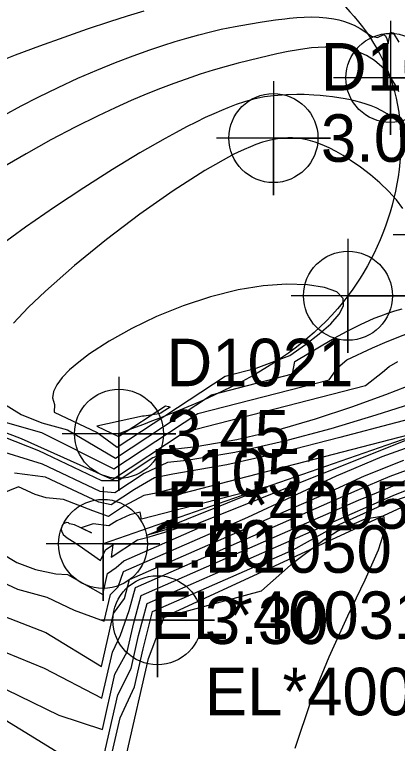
# Model space of a CAD drawing. Extents: x 2356077 to 2359823, y 225951 to 227822.
# Drawn here: x 2357221.36 to 2357241.53, y 226624.27 to 226662.63 of the extents above; entities that cross this region are included whole.
import ezdxf

# ---------------------------------------------------------------- set-up
doc = ezdxf.new("R2010")
doc.units = 0
for name, color, linetype in [('DTM Contours Major', 7, 'Continuous'), ('DTM Contours Minor', 7, 'Continuous'), ('Exist DTM Breakline', 7, 'Continuous'), ('Exist DTM Breakline Cogo Comment', 7, 'Continuous'), ('Exist DTM Breakline Cogo Elevation', 7, 'Continuous'), ('Exist DTM Breakline Cogo Number', 7, 'Continuous'), ('Exist DTM Breakline Cogo Point CELL', 7, 'Continuous'), ('Exist DTM Drainline', 7, 'Continuous'), ('Exist DTM Drainline Cogo Comment', 7, 'Continuous'), ('Exist DTM Drainline Cogo Elevation', 7, 'Continuous'), ('Exist DTM Drainline Cogo Number', 7, 'Continuous'), ('Exist DTM Drainline Cogo Point CELL', 7, 'Continuous'), ('Exist DTM Regular Point CELL', 7, 'Continuous'), ('Exist DTM Regular Point Cogo Elevation', 7, 'Continuous'), ('Exist DTM Regular Point Cogo Number', 7, 'Continuous')]:
    doc.layers.add(name, color=color, linetype=linetype)

msp = doc.modelspace()

# ---------------------------------------------------------------- linework, layer by layer
at = {"layer": 'DTM Contours Major'}
for points in [[(2357241.825, 226652.425), (2357241.479, 226652.88), (2357241.069, 226653.332), (2357240.608, 226653.774), (2357240.109, 226654.2), (2357239.585, 226654.602), (2357239.048, 226654.974), (2357238.679, 226655.206), (2357238.31, 226655.419), (2357237.941, 226655.609), (2357237.571, 226655.774), (2357237.201, 226655.912), (2357236.829, 226656.02), (2357236.666, 226656.057), (2357236.503, 226656.088), (2357236.338, 226656.112), (2357236.173, 226656.13), (2357236.006, 226656.14), (2357235.754, 226656.142), (2357235.501, 226656.129), (2357235.221, 226656.095), (2357235.001, 226656.056), (2357234.774, 226656.004), (2357234.432, 226655.908), (2357234.079, 226655.787), (2357233.794, 226655.676), (2357233.456, 226655.531), (2357233.103, 226655.367), (2357232.921, 226655.277), (2357231.394, 226654.43), (2357229.713, 226653.357), (2357227.955, 226652.121), (2357226.198, 226650.786), (2357224.516, 226649.414), (2357222.989, 226648.069), (2357222.081, 226647.204), (2357221.301, 226646.38)], [(2357231.737, 226642.61), (2357236.008, 226643.712), (2357236.132, 226644.362), (2357237.52, 226645.195), (2357238.205, 226645.594), (2357238.893, 226645.973), (2357239.592, 226646.324), (2357240.31, 226646.642), (2357240.667, 226646.782), (2357241.031, 226646.912), (2357241.404, 226647.033), (2357241.787, 226647.143)], [(2357220.827, 226642.122), (2357221.71, 226641.573), (2357222.8, 226641.147), (2357224.157, 226640.766), (2357226.678, 226639.287), (2357231.737, 226642.61)], [(2357244.205, 226641.867), (2357241.424, 226641.143), (2357238.492, 226640.363), (2357235.5, 226639.602), (2357232.539, 226638.935), (2357229.7, 226638.437), (2357228.733, 226638.248), (2357227.689, 226637.634), (2357226.461, 226636.827), (2357225.799, 226636.966), (2357222.989, 226638.283), (2357221.36, 226638.488)], [(2357219.959, 226633.102), (2357221.519, 226632.388), (2357223.056, 226631.97), (2357224.511, 226631.279), (2357226.089, 226630.695), (2357226.412, 226632.107), (2357226.823, 226632.51), (2357227.104, 226633.319), (2357233.649, 226636.185), (2357238.317, 226638.355), (2357240.737, 226639.362), (2357243.245, 226640.261)], [(2357226.038, 226621.735), (2357226.924, 226625.615), (2357227.68, 226627.248), (2357228.137, 226629.249), (2357228.63, 226631.205), (2357236.041, 226634.451), (2357238.314, 226635.713), (2357240.838, 226636.858), (2357243.543, 226637.795)]]:
    msp.add_lwpolyline(points, dxfattribs=at)
at = {"layer": 'DTM Contours Minor'}
for points in [[(2357220.164, 226660.028), (2357221.42, 226660.513), (2357222.699, 226660.989), (2357223.971, 226661.447), (2357225.209, 226661.877), (2357226.385, 226662.268), (2357227.32, 226662.566), (2357228.191, 226662.828)], [(2357220.824, 226657.337), (2357221.718, 226657.822), (2357222.609, 226658.286), (2357223.658, 226658.799), (2357224.693, 226659.274), (2357225.704, 226659.709), (2357226.679, 226660.104), (2357227.61, 226660.458), (2357228.483, 226660.771), (2357229.178, 226661.005), (2357229.827, 226661.212), (2357230.435, 226661.393), (2357231.078, 226661.57), (2357231.68, 226661.722), (2357232.248, 226661.853), (2357232.979, 226662.004), (2357233.69, 226662.133), (2357234.403, 226662.25), (2357235.116, 226662.352), (2357235.605, 226662.412), (2357235.854, 226662.438), (2357236.238, 226662.471), (2357236.627, 226662.495), (2357237.019, 226662.504), (2357237.412, 226662.494), (2357237.802, 226662.463), (2357238.189, 226662.406), (2357238.441, 226662.352), (2357238.689, 226662.284), (2357238.935, 226662.201), (2357239.252, 226662.067), (2357239.564, 226661.904), (2357239.868, 226661.711), (2357240.164, 226661.486), (2357240.476, 226661.419), (2357240.819, 226661.585), (2357240.901, 226661.512), (2357240.975, 226661.36), (2357241.041, 226661.097), (2357241.164, 226661.702), (2357241.305, 226661.667), (2357241.608, 226661.183)], [(2357241.613, 226658.568), (2357241.494, 226658.79), (2357241.373, 226659.001), (2357241.248, 226659.201), (2357241.12, 226659.389), (2357240.988, 226659.565), (2357240.852, 226659.729), (2357240.711, 226659.88), (2357240.319, 226660.221), (2357239.901, 226660.481), (2357239.463, 226660.672), (2357239.011, 226660.801), (2357238.553, 226660.879), (2357238.093, 226660.915), (2357237.725, 226660.919), (2357237.362, 226660.905), (2357237.005, 226660.875), (2357236.655, 226660.833), (2357236.315, 226660.782), (2357235.774, 226660.684), (2357235.172, 226660.557), (2357234.23, 226660.338), (2357233.141, 226660.065), (2357232.508, 226659.895), (2357231.819, 226659.696), (2357231.147, 226659.486), (2357230.397, 226659.234), (2357229.751, 226659.003), (2357229.051, 226658.739), (2357228.301, 226658.439), (2357227.502, 226658.103), (2357226.657, 226657.726), (2357225.767, 226657.308), (2357224.552, 226656.703), (2357223.281, 226656.032), (2357221.971, 226655.307), (2357220.635, 226654.535)], [(2357241.757, 226656.798), (2357241.519, 226657.027), (2357241.263, 226657.231), (2357240.99, 226657.412), (2357240.703, 226657.572), (2357240.406, 226657.713), (2357240.144, 226657.82), (2357239.877, 226657.916), (2357239.607, 226658), (2357239.334, 226658.074), (2357239.059, 226658.139), (2357238.785, 226658.196), (2357238.446, 226658.255), (2357238.11, 226658.304), (2357237.778, 226658.342), (2357237.454, 226658.372), (2357237.137, 226658.394), (2357236.626, 226658.415), (2357236.233, 226658.419), (2357235.683, 226658.406), (2357235.234, 226658.379), (2357234.854, 226658.339), (2357234.527, 226658.292), (2357234.194, 226658.228), (2357233.892, 226658.157), (2357233.479, 226658.039), (2357233.041, 226657.891), (2357232.594, 226657.722), (2357232.268, 226657.589), (2357231.857, 226657.41), (2357231.411, 226657.206), (2357230.932, 226656.975), (2357230.419, 226656.717), (2357229.872, 226656.43), (2357229.29, 226656.113), (2357227.959, 226655.351), (2357226.516, 226654.477), (2357225.005, 226653.519), (2357223.468, 226652.5), (2357221.946, 226651.446), (2357220.484, 226650.383)], [(2357232.453, 226643.593), (2357234.084, 226644.014), (2357235.859, 226644.681), (2357236.682, 226645.261), (2357237.415, 226645.825), (2357238.018, 226646.36), (2357238.455, 226646.856), (2357238.688, 226647.301), (2357238.68, 226647.682), (2357238.342, 226648.029), (2357237.693, 226648.273), (2357236.792, 226648.41), (2357235.695, 226648.436), (2357234.462, 226648.348), (2357233.149, 226648.14), (2357231.691, 226647.779), (2357230.245, 226647.3), (2357228.848, 226646.732), (2357227.536, 226646.102), (2357226.347, 226645.44), (2357225.317, 226644.772), (2357224.741, 226644.341), (2357224.257, 226643.923), (2357223.871, 226643.523), (2357223.589, 226643.145), (2357223.417, 226642.791), (2357223.362, 226642.465), (2357223.464, 226642.099), (2357223.448, 226641.705), (2357225.715, 226640.636), (2357226.76, 226639.854), (2357232.453, 226643.593)], [(2357200.329, 226647.447), (2357200.796, 226647.106), (2357201.22, 226646.697), (2357201.597, 226646.212), (2357201.922, 226645.641), (2357202.216, 226644.934), (2357202.807, 226643.216), (2357203.199, 226642.212), (2357202.79, 226641.455), (2357202.472, 226640.54), (2357206.534, 226637.22), (2357209.372, 226634.392), (2357212.657, 226631.708), (2357216.125, 226629.424), (2357219.506, 226627.797), (2357223.7, 226625.757), (2357225.987, 226625.005), (2357226.65, 226627.909), (2357227.303, 226629.089), (2357227.65, 226630.609), (2357228.041, 226632.06), (2357239.481, 226637.07), (2357240.897, 226637.643), (2357242.438, 226638.311)], [(2357231.021, 226641.627), (2357237.932, 226643.411), (2357238.394, 226644.062), (2357238.874, 226644.461), (2357240.226, 226645.081), (2357240.876, 226645.368), (2357241.517, 226645.633), (2357242.158, 226645.871)], [(2357230.304, 226640.644), (2357239.857, 226643.109), (2357240.738, 226643.806), (2357241.097, 226644.107), (2357241.548, 226644.364)], [(2357243.085, 226643.451), (2357240.907, 226642.616), (2357239.119, 226641.969), (2357237.194, 226641.332), (2357235.166, 226640.745), (2357233.069, 226640.248), (2357230.936, 226639.88), (2357229.866, 226639.757), (2357228.651, 226639.291), (2357226.827, 226638.094), (2357225.969, 226638.096), (2357222.646, 226639.662), (2357218.972, 226641.112)], [(2357242.606, 226642.24), (2357240.402, 226641.542), (2357238.017, 226640.829), (2357235.516, 226640.157), (2357232.966, 226639.582), (2357230.433, 226639.162), (2357229.425, 226639.048), (2357228.198, 226638.481), (2357226.643, 226637.46), (2357225.876, 226637.535), (2357222.839, 226638.966), (2357220.096, 226639.808)], [(2357226.842, 226640.42), (2357229.313, 226642.043), (2357229.475, 226642.003), (2357229.565, 226641.962), (2357229.143, 226641.696), (2357229.068, 226641.643), (2357228.969, 226641.607), (2357228.194, 226641.494), (2357228.106, 226641.485), (2357225.694, 226640.961), (2357226.842, 226640.42)], [(2357220.866, 226641.178), (2357222.788, 226640.633), (2357226.596, 226638.721), (2357231.021, 226641.627)], [(2357219.581, 226641.131), (2357221.704, 226640.319), (2357226.514, 226638.154), (2357230.304, 226640.644)], [(2357243.638, 226640.893), (2357230.139, 226637.408), (2357229.691, 226637.676), (2357228.828, 226637.443), (2357228.168, 226637.317), (2357227.157, 226636.772), (2357226.303, 226636.211), (2357225.489, 226636.507), (2357223.948, 226637.11), (2357223.025, 226637.195), (2357222.441, 226637.362), (2357221.569, 226637.773), (2357220.627, 226637.392)], [(2357220.632, 226634.298), (2357221.481, 226633.798), (2357222.461, 226633.415), (2357223.538, 226633.198), (2357224.148, 226633.165), (2357226.014, 226632.115), (2357226.263, 226633.203), (2357226.72, 226633.526), (2357227.123, 226633.884), (2357230.997, 226635.58), (2357230.61, 226635.678), (2357243.638, 226640.893)], [(2357199.169, 226640.349), (2357202.476, 226637.728), (2357206.411, 226634.652), (2357210.678, 226631.515), (2357214.983, 226628.712), (2357219.033, 226626.636), (2357224.244, 226623.445)], [(2357219.486, 226629.641), (2357222.924, 226628.232), (2357225.964, 226626.651), (2357226.515, 226629.067), (2357226.951, 226629.968), (2357227.399, 226631.26), (2357227.729, 226632.48), (2357239.418, 226637.599), (2357241.149, 226638.335), (2357242.921, 226638.975)], [(2357220.47, 226631.094), (2357223.013, 226630.104), (2357225.944, 226628.313), (2357226.582, 226631.105), (2357227.148, 226631.904), (2357227.419, 226632.901), (2357235.668, 226636.513), (2357237.805, 226637.439), (2357239.804, 226638.349), (2357241.866, 226639.172)], [(2357234.724, 226637.794), (2357228.056, 226636.072), (2357227.98, 226636.436), (2357227.428, 226636.296), (2357226.747, 226635.99), (2357226.327, 226635.715), (2357225.498, 226635.826), (2357224.88, 226635.615), (2357225.411, 226635.358), (2357224.521, 226635.777), (2357224.264, 226635.833), (2357224.203, 226635.883), (2357224.11, 226635.892), (2357224.007, 226635.861), (2357223.947, 226635.821), (2357223.895, 226635.767), (2357223.855, 226635.702), (2357223.83, 226635.626), (2357223.824, 226635.541), (2357223.839, 226635.45), (2357223.928, 226635.269), (2357224.128, 226635.085), (2357224.41, 226634.917), (2357224.765, 226634.686), (2357225.895, 226633.899), (2357226.149, 226634.452), (2357226.538, 226634.715), (2357226.446, 226634.077), (2357227.837, 226634.982), (2357228.329, 226635.11), (2357229.28, 226635.385), (2357230.084, 226635.651), (2357230.369, 226635.768), (2357230.545, 226635.862), (2357228.289, 226635.218), (2357234.724, 226637.794)], [(2357226.012, 226623.368), (2357226.801, 226626.822), (2357227.503, 226628.217), (2357227.898, 226629.948), (2357228.348, 226631.638), (2357241.312, 226637.316), (2357242.571, 226637.82)], [(2357227.28, 226623.753), (2357228.422, 226628.746), (2357229.246, 226630.919), (2357234.369, 226632.295), (2357236.055, 226633.785), (2357237.667, 226635.007), (2357238.364, 226635.446), (2357239.831, 226636.088), (2357240.791, 226636.242), (2357240.881, 226635.597), (2357240.515, 226634.442), (2357239.815, 226632.867), (2357238.907, 226630.96), (2357237.916, 226628.809), (2357236.966, 226626.502), (2357236.125, 226624.008)]]:
    msp.add_lwpolyline(points, dxfattribs=at)
at = {"layer": 'Exist DTM Breakline'}
msp.add_lwpolyline([(2357249.377, 226742.223), (2357281.735, 226701.945), (2357270.967, 226680.536), (2357283.191, 226665.622), (2357270.348, 226637.604), (2357246.32, 226638.793), (2357228.888, 226630.75)], dxfattribs=at)
msp.add_spline([(2357185.71, 226723.561), (2357186, 226706.097), (2357189.263, 226681.472), (2357206.207, 226660.225), (2357233.253, 226666.38), (2357241.159, 226659.296), (2357238.928, 226647.831), (2357226.863, 226640.568)], degree=3, dxfattribs=at)
at = {"layer": 'Exist DTM Breakline Cogo Point CELL'}
for points in [[(2357241.159, 226662.296), (2357241.159, 226656.296), (2357241.159, 226659.296), (2357244.159, 226659.296), (2357238.159, 226659.296)], [(2357238.928, 226650.831), (2357238.928, 226644.831), (2357238.928, 226647.831), (2357241.928, 226647.831), (2357235.928, 226647.831)], [(2357226.863, 226643.568), (2357226.863, 226637.568), (2357226.863, 226640.568), (2357229.863, 226640.568), (2357223.863, 226640.568)], [(2357228.888, 226633.75), (2357228.888, 226627.75), (2357228.888, 226630.75), (2357231.888, 226630.75), (2357225.888, 226630.75)]]:
    msp.add_lwpolyline(points, dxfattribs=at)
for centre in [(2357241.159, 226659.296), (2357238.928, 226647.831), (2357226.863, 226640.568), (2357228.888, 226630.75)]:
    msp.add_circle(centre, 2.344, dxfattribs=at)
at = {"layer": 'Exist DTM Drainline'}
msp.add_lwpolyline([(2357239.84, 226761.402), (2357247.121, 226733.844), (2357275.789, 226706.369), (2357264.589, 226679.568), (2357278.895, 226666.341), (2357267.802, 226641.891), (2357249.864, 226643.057), (2357226.024, 226634.769)], dxfattribs=at)
at = {"layer": 'Exist DTM Drainline Cogo Point CELL'}
for points in [[(2357244.313, 226654.042), (2357244.313, 226648.042), (2357244.313, 226651.042), (2357247.313, 226651.042), (2357241.313, 226651.042)], [(2357226.024, 226637.769), (2357226.024, 226631.769), (2357226.024, 226634.769), (2357229.024, 226634.769), (2357223.024, 226634.769)]]:
    msp.add_lwpolyline(points, dxfattribs=at)
msp.add_circle((2357226.024, 226634.769), 2.344, dxfattribs=at)
at = {"layer": 'Exist DTM Regular Point CELL'}
msp.add_lwpolyline([(2357235.001, 226659.13), (2357235.001, 226653.13), (2357235.001, 226656.13), (2357238.001, 226656.13), (2357232.001, 226656.13)], dxfattribs=at)
msp.add_circle((2357235.001, 226656.13), 2.344, dxfattribs=at)

# ---------------------------------------------------------------- texts
at = {"layer": 'Exist DTM Breakline Cogo Comment'}
for p in [(2357229.363, 226635.568), (2357231.388, 226625.75)]:
    msp.add_text('EL*40052', height=2.5, dxfattribs=at).set_placement(p)
at = {"layer": 'Exist DTM Breakline Cogo Elevation'}
for s, p in [('3.45', (2357229.363, 226639.318)), ('3.30', (2357231.388, 226629.5))]:
    msp.add_text(s, height=2.5, dxfattribs=at).set_placement(p)
at = {"layer": 'Exist DTM Breakline Cogo Number'}
for s, p in [('D1021', (2357229.363, 226643.068)), ('D1050', (2357231.388, 226633.25))]:
    msp.add_text(s, height=2.5, dxfattribs=at).set_placement(p)
at = {"layer": 'Exist DTM Drainline Cogo Comment'}
msp.add_text('EL*40031', height=2.5, dxfattribs=at).set_placement((2357228.524, 226629.769))
at = {"layer": 'Exist DTM Drainline Cogo Elevation'}
msp.add_text('1.40', height=2.5, dxfattribs=at).set_placement((2357228.524, 226633.519))
at = {"layer": 'Exist DTM Drainline Cogo Number'}
msp.add_text('D1051', height=2.5, dxfattribs=at).set_placement((2357228.524, 226637.269))
at = {"layer": 'Exist DTM Regular Point Cogo Elevation'}
msp.add_text('3.01', height=2.5, dxfattribs=at).set_placement((2357237.501, 226654.88))
at = {"layer": 'Exist DTM Regular Point Cogo Number'}
msp.add_text('D1017', height=2.5, dxfattribs=at).set_placement((2357237.501, 226658.63))

doc.saveas('drawing.dxf')
